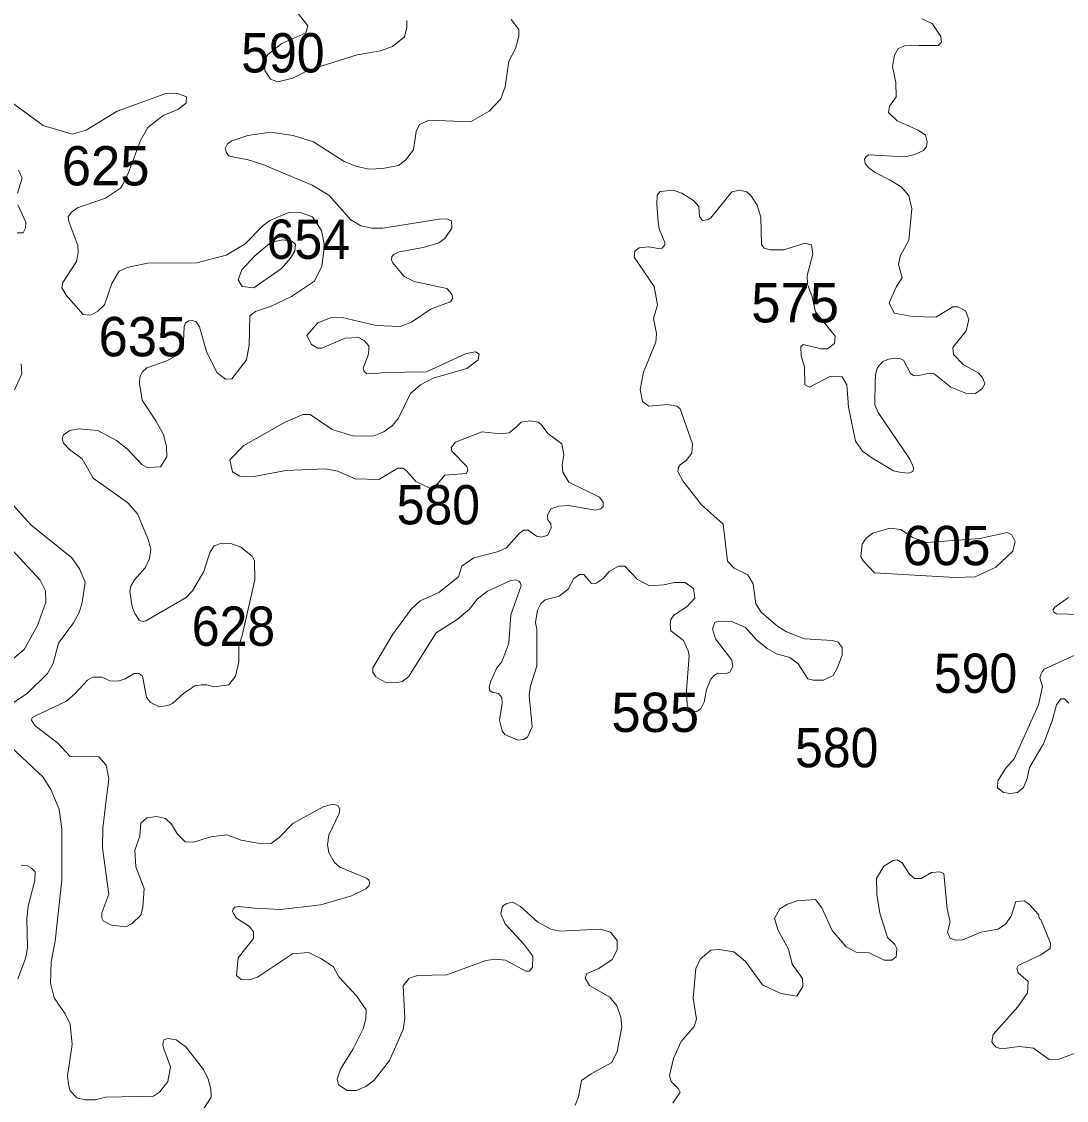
# Model space of a CAD drawing. Extents: x 499.9 to 555.3, y 9281.5 to 9336.8.
# Drawn here: x 546.806 to 551.055, y 9298.961 to 9303.351 of the extents above; entities that cross this region are included whole.
import ezdxf

# ---------------------------------------------------------------- set-up
doc = ezdxf.new("R2010")
doc.units = 0
doc.header["$LTSCALE"] = 0.064
doc.layers.add('2', color=7, linetype='Continuous', lineweight=13)
doc.layers.add('21', color=7, linetype='Continuous')

msp = doc.modelspace()

# ---------------------------------------------------------------- linework, layer by layer
at = {"layer": '2'}
for points in [[(547.9307, 9303.3838), (547.9696, 9303.3328), (547.9617, 9303.3042), (547.864, 9303.2614), (547.8076, 9303.2162), (547.7944, 9303.1968), (547.795, 9303.1517), (547.8177, 9303.1164), (547.848, 9303.1056), (547.9089, 9303.12), (547.9722, 9303.1527), (548.1703, 9303.2155), (548.2658, 9303.2316), (548.3141, 9303.2497), (548.3632, 9303.2881), (548.3728, 9303.325), (548.3731, 9303.3554)], [(547.8161, 9302.9008), (547.9098, 9302.8877), (547.9929, 9302.861), (548.1179, 9302.7813), (548.1688, 9302.7605), (548.2198, 9302.7507), (548.2733, 9302.7524), (548.3385, 9302.7646), (548.3673, 9302.7863), (548.4, 9302.8286), (548.41, 9302.9033), (548.4242, 9302.9319), (548.4633, 9302.9493), (548.6319, 9302.9427), (548.7068, 9302.9858), (548.7548, 9303.0367), (548.773, 9303.0845), (548.7871, 9303.189), (548.8143, 9303.2416), (548.8283, 9303.2917), (548.8279, 9303.3177), (548.797, 9303.3595)], [(550.4677, 9303.3615), (550.5089, 9303.3424), (550.5445, 9303.2902), (550.5466, 9303.2675), (550.5338, 9303.2532), (550.4543, 9303.2539)], [(550.4543, 9303.2539), (550.3985, 9303.2522), (550.3708, 9303.2414), (550.3557, 9303.2142), (550.3472, 9303.1684), (550.3611, 9303.1031)], [(550.3611, 9303.1031), (550.3625, 9303.0443), (550.3359, 9303.0069), (550.3314, 9302.98), (550.367, 9302.9469), (550.4524, 9302.9093), (550.4821, 9302.8884), (550.4893, 9302.8611), (550.4861, 9302.8411), (550.4739, 9302.8254), (550.4388, 9302.8094), (550.3977, 9302.8002), (550.2512, 9302.8079), (550.2405, 9302.8014), (550.2346, 9302.7909), (550.2362, 9302.7736), (550.2521, 9302.7554), (550.2768, 9302.7363), (550.3379, 9302.7055), (550.3834, 9302.6776), (550.4137, 9302.643), (550.4261, 9302.589), (550.4137, 9302.4618), (550.3786, 9302.3965), (550.3727, 9302.3621), (550.3877, 9302.3098), (550.3628, 9302.2699), (550.3346, 9302.2056), (550.3545, 9302.1644), (550.4286, 9302.151), (550.5243, 9302.1475), (550.5931, 9302.1904), (550.6142, 9302.1898), (550.6452, 9302.1731), (550.6582, 9302.1381), (550.6477, 9302.0925), (550.6204, 9302.0587), (550.5931, 9302.025), (550.5957, 9301.9964), (550.6359, 9301.9555), (550.6961, 9301.9217), (550.7132, 9301.9024), (550.7236, 9301.8785), (550.7135, 9301.8575), (550.6856, 9301.8374), (550.6461, 9301.8388), (550.5849, 9301.8631), (550.5169, 9301.9178), (550.5, 9301.9199), (550.4476, 9301.9098), (550.4332, 9301.9109), (550.4209, 9301.9181), (550.3928, 9301.9723), (550.38, 9301.9787), (550.3581, 9301.9815), (550.3317, 9301.977), (550.3089, 9301.9669), (550.2863, 9301.9427), (550.2801, 9301.9203), (550.2769, 9301.8887), (550.2753, 9301.7909), (550.2901, 9301.76), (550.4179, 9301.5703), (550.4352, 9301.5339), (550.431, 9301.5193), (550.4133, 9301.5129), (550.3845, 9301.516), (550.3516, 9301.5221), (550.2641, 9301.5761), (550.2261, 9301.602), (550.1978, 9301.6439), (550.1687, 9301.7821), (550.1619, 9301.872), (550.1432, 9301.9045), (550.0954, 9301.9083), (550.0103, 9301.8629), (549.991, 9301.8725), (549.9894, 9301.9464), (549.9764, 9301.991), (549.9752, 9302.0289), (549.9845, 9302.0369), (550.0563, 9302.0187), (550.0835, 9302.0186), (550.1126, 9302.0402), (550.1143, 9302.0711), (550.0351, 9302.1691), (550.0212, 9302.2306), (550.0019, 9302.2817), (550.0004, 9302.3178), (550.024, 9302.4043), (550.0178, 9302.4422), (549.9911, 9302.4494), (549.9061, 9302.4217), (549.8503, 9302.4214), (549.826, 9302.4282)], [(546.7505, 9303.0318), (546.8932, 9302.9274), (547.0119, 9302.893), (547.0683, 9302.9082), (547.1943, 9302.9866), (547.3929, 9303.0576), (547.4371, 9303.0592), (547.4762, 9303.044), (547.4752, 9303.0193), (547.4406, 9302.9934), (547.382, 9302.9691), (547.319, 9302.9195), (547.2888, 9302.8669), (547.2409, 9302.7372), (547.2175, 9302.6879), (547.2074, 9302.6724), (547.147, 9302.6325), (547.0333, 9302.5928), (547.0088, 9302.5752), (546.9955, 9302.5568), (546.9976, 9302.5371), (547.0344, 9302.4393), (547.0353, 9302.4096), (547.0295, 9302.3744), (546.974, 9302.2886), (546.9696, 9302.2677), (546.9876, 9302.2375), (547.0562, 9302.1594), (547.0872, 9302.1561), (547.1164, 9302.1718), (547.1422, 9302.1976), (547.1731, 9302.2851), (547.2027, 9302.3354), (547.2345, 9302.3497), (547.3175, 9302.367), (547.5188, 9302.3688), (547.6382, 9302.4002), (547.7155, 9302.4458), (547.7877, 9302.5214), (547.8148, 9302.5411), (547.8927, 9302.5738), (547.9348, 9302.5752), (547.9883, 9302.5563), (548.0261, 9302.5007), (548.0374, 9302.4387), (548.0262, 9302.356), (547.9974, 9302.294), (547.9038, 9302.2326), (547.8187, 9302.1917), (547.7565, 9302.1712), (547.7338, 9302.1531), (547.7318, 9302.0344), (547.7205, 9301.974), (547.6613, 9301.8971), (547.6349, 9301.8963), (547.5997, 9301.9221), (547.5571, 9302.0082), (547.5297, 9302.1084), (547.5162, 9302.1286)], [(547.6393, 9302.8164), (547.634, 9302.8342), (547.6434, 9302.8532), (547.6613, 9302.8652), (547.7258, 9302.8874), (547.8161, 9302.9008)], [(548.7552, 9301.6733), (548.6781, 9301.6807), (548.5702, 9301.6391), (548.5525, 9301.6177), (548.5553, 9301.6032), (548.6165, 9301.5409), (548.6212, 9301.5267), (548.6156, 9301.5121), (548.5273, 9301.5047), (548.4823, 9301.4526), (548.463, 9301.4529), (548.4091, 9301.4792), (548.3719, 9301.5208), (548.3577, 9301.5332), (548.3356, 9301.5341), (548.2581, 9301.487), (548.1629, 9301.49), (548.0906, 9301.5213), (548.0415, 9301.5314), (547.88, 9301.5238), (547.7518, 9301.4997), (547.6928, 9301.5013), (547.6641, 9301.5186), (547.6526, 9301.568), (547.7097, 9301.6256), (547.8774, 9301.7212), (547.9492, 9301.7524), (547.9789, 9301.7519), (548.0683, 9301.6904), (548.1568, 9301.6636), (548.2378, 9301.6649), (548.2792, 9301.6819), (548.3137, 9301.7077), (548.3393, 9301.7374), (548.3878, 9301.8369), (548.4283, 9301.8732), (548.4801, 9301.9003), (548.617, 9301.939), (548.6626, 9301.9748), (548.6671, 9301.997), (548.6522, 9302.0065), (548.6133, 9302.0007), (548.4523, 9301.9258), (548.2752, 9301.9229), (548.2459, 9301.9169), (548.2083, 9301.919), (548.1987, 9301.9268), (548.1944, 9301.9399), (548.2151, 9301.9928), (548.2185, 9302.0145), (548.2173, 9302.0314), (548.1996, 9302.0532), (548.1763, 9302.0657), (548.1211, 9302.0626), (548.0264, 9302.0219), (548.0108, 9302.0221), (547.9846, 9302.0368), (547.9664, 9302.0734), (548.0105, 9302.1248), (548.0627, 9302.1451), (548.1098, 9302.1471), (548.2484, 9302.1141), (548.3454, 9302.1095), (548.3914, 9302.1272), (548.4713, 9302.1818), (548.5495, 9302.2098), (548.5591, 9302.2252), (548.555, 9302.2417), (548.5354, 9302.2642), (548.4974, 9302.273), (548.4027, 9302.2937), (548.3623, 9302.3137), (548.3137, 9302.3699), (548.31, 9302.3814), (548.3121, 9302.3944), (548.3193, 9302.4033), (548.3409, 9302.4144), (548.4387, 9302.4311), (548.5031, 9302.4509), (548.5275, 9302.4675), (548.5551, 9302.5102), (548.5544, 9302.5394), (548.5354, 9302.5482), (548.5045, 9302.5467), (548.2746, 9302.5103), (548.2308, 9302.5103), (548.1855, 9302.52), (548.1451, 9302.5443), (548.0548, 9302.6439), (547.9881, 9302.6853), (547.7867, 9302.7694), (547.7228, 9302.7897), (547.6755, 9302.7972), (547.6485, 9302.8044), (547.6393, 9302.8164)], [(546.7884, 9302.6526), (546.8084, 9302.714), (546.7931, 9302.7467)], [(549.7552, 9302.6578), (549.7251, 9302.6641), (549.6939, 9302.6576), (549.6086, 9302.5527), (549.5963, 9302.5433), (549.5748, 9302.5407), (549.5623, 9302.5572), (549.5602, 9302.5976), (549.5388, 9302.6231), (549.4904, 9302.6524), (549.4562, 9302.6643), (549.4032, 9302.6595), (549.3908, 9302.6444), (549.3887, 9302.6061), (549.3954, 9302.5356), (549.3994, 9302.507), (549.4223, 9302.4522), (549.4217, 9302.442), (549.4115, 9302.4286), (549.395, 9302.4278), (549.3568, 9302.4337), (549.3181, 9302.4302), (549.3003, 9302.4167), (549.2974, 9302.3926), (549.3789, 9302.273), (549.3916, 9302.1985), (549.3761, 9302.1426), (549.3885, 9302.0814), (549.3856, 9302.0457), (549.335, 9301.9241), (549.3219, 9301.853), (549.3313, 9301.8042), (549.3563, 9301.7863), (549.4332, 9301.7923), (549.4705, 9301.7861), (549.4843, 9301.7756), (549.5349, 9301.6325), (549.5313, 9301.5946), (549.5088, 9301.565), (549.484, 9301.547), (549.4774, 9301.5382), (549.4741, 9301.5194), (549.4945, 9301.4818), (549.5707, 9301.3845), (549.6591, 9301.3051), (549.6774, 9301.1554), (549.7045, 9301.1269), (549.7593, 9301.0999), (549.7817, 9301.0626), (549.7926, 9300.9821), (549.8133, 9300.9478), (549.8814, 9300.889), (549.9169, 9300.868), (549.9903, 9300.8393), (550.1032, 9300.8329), (550.1264, 9300.8252), (550.1425, 9300.8041), (550.1425, 9300.7723), (550.124, 9300.7222), (550.107, 9300.6897), (550.0667, 9300.6707), (550.0261, 9300.6705), (550.0038, 9300.6767), (549.9637, 9300.7378), (549.9306, 9300.7629), (549.8765, 9300.7785), (549.8376, 9300.7994), (549.7946, 9300.8344), (549.7497, 9300.8851), (549.695, 9300.9091), (549.6388, 9300.9111), (549.6251, 9300.9062), (549.6156, 9300.8803), (549.6285, 9300.8392), (549.6937, 9300.7519), (549.6982, 9300.7263), (549.6868, 9300.7039), (549.671, 9300.698), (549.6379, 9300.6995), (549.6234, 9300.6913), (549.6095, 9300.6751), (549.5916, 9300.6323), (549.5817, 9300.581), (549.5681, 9300.5536), (549.5498, 9300.5427), (549.5308, 9300.5484), (549.5166, 9300.5586), (549.5126, 9300.571), (549.5098, 9300.6284), (549.5182, 9300.735), (549.5206, 9300.7704), (549.5173, 9300.7897), (549.4983, 9300.8326), (549.4463, 9300.8712), (549.443, 9300.8973)], [(549.826, 9302.4282), (549.8154, 9302.4436), (549.8121, 9302.5553), (549.7978, 9302.6033), (549.7719, 9302.6432), (549.7552, 9302.6578)], [(546.7873, 9302.4915), (546.8116, 9302.4916), (546.8214, 9302.5094), (546.8228, 9302.535), (546.7897, 9302.6049)], [(547.5162, 9302.1286), (547.4994, 9302.1338), (547.4852, 9302.1325), (547.4727, 9302.1249), (547.4668, 9302.1097), (547.4629, 9302.0197)], [(547.4629, 9302.0197), (547.4463, 9301.999), (547.396, 9301.9708), (547.3156, 9301.9423), (547.2966, 9301.9238), (547.2864, 9301.9023), (547.2848, 9301.8776), (547.2966, 9301.8101), (547.3519, 9301.7255), (547.3826, 9301.6706), (547.3953, 9301.6207), (547.3958, 9301.5793), (547.3707, 9301.5385), (547.3162, 9301.5363), (547.2956, 9301.5466), (547.2368, 9301.611), (547.1923, 9301.6464), (547.1159, 9301.6873), (547.0388, 9301.6937), (547.0014, 9301.6872), (546.976, 9301.6691), (546.971, 9301.6535), (546.9756, 9301.6353), (547.0004, 9301.609), (547.0526, 9301.572), (547.097, 9301.4934), (547.2378, 9301.3918), (547.2773, 9301.3477), (547.3214, 9301.2411), (547.3307, 9301.2029), (547.3262, 9301.166), (547.3084, 9301.1274), (547.2654, 9301.0793), (547.2498, 9301.0531), (547.2463, 9301.0319), (547.2559, 9300.9688), (547.2669, 9300.9423), (547.2844, 9300.9147), (547.2978, 9300.9099), (547.3107, 9300.913), (547.4745, 9301.0068), (547.501, 9301.0349), (547.5463, 9301.1127), (547.5709, 9301.1901), (547.5893, 9301.218), (547.6196, 9301.2289), (547.657, 9301.2273), (547.698, 9301.2114), (547.7432, 9301.1757), (547.7524, 9301.1558), (547.7541, 9301.0794), (547.7022, 9300.852), (547.6888, 9300.8105), (547.6886, 9300.7453), (547.6755, 9300.6878), (547.6486, 9300.6513), (547.5894, 9300.6438), (547.5584, 9300.6515), (547.5367, 9300.6515), (547.5104, 9300.6485), (547.4782, 9300.6268), (547.4646, 9300.6167), (547.419, 9300.5766), (547.4007, 9300.5672), (547.3662, 9300.5623), (547.3299, 9300.5794), (547.3141, 9300.6022), (547.2973, 9300.6871), (547.2845, 9300.6987), (547.2633, 9300.6985), (547.2273, 9300.677), (547.198, 9300.6665), (547.1646, 9300.6677), (547.1339, 9300.6828), (547.0949, 9300.6831), (547.0744, 9300.671), (547.0227, 9300.6148), (546.9885, 9300.5861), (546.8646, 9300.5272), (546.8483, 9300.5195), (546.846, 9300.5075), (546.8609, 9300.4851), (546.9533, 9300.4148), (547.0013, 9300.3623), (547.0158, 9300.3585), (547.0994, 9300.3623), (547.1192, 9300.3585), (547.1493, 9300.3244), (547.1603, 9300.2709), (547.1366, 9300.0697), (547.1351, 9299.9876), (547.1605, 9299.8), (547.1321, 9299.724), (547.132, 9299.702), (547.1381, 9299.6911)], [(546.8038, 9301.958), (546.8069, 9301.9167), (546.7771, 9301.8518)], [(549.5379, 9301.0442), (549.5045, 9301.0683), (549.4595, 9301.0683), (549.4174, 9301.0583), (549.3595, 9301.0547), (549.3113, 9301.0807), (549.2594, 9301.1347), (549.2337, 9301.1352), (549.1952, 9301.1132), (549.1716, 9301.0839), (549.1429, 9301.0652), (549.124, 9301.0643), (549.093, 9301.1009), (549.0752, 9301.1014), (549.0519, 9301.0846), (549.0282, 9301.041), (548.9917, 9301.013), (548.9351, 9300.9981), (548.9177, 9300.9829), (548.9037, 9300.956), (548.8955, 9300.9057), (548.9015, 9300.8789), (548.9018, 9300.7279), (548.8749, 9300.6473), (548.8699, 9300.6083), (548.8825, 9300.4808), (548.8636, 9300.4388), (548.8472, 9300.4292), (548.8245, 9300.4273), (548.7713, 9300.4493), (548.7598, 9300.4646), (548.749, 9300.5081), (548.7601, 9300.5756), (548.7584, 9300.5998), (548.7455, 9300.616), (548.7198, 9300.6225), (548.7095, 9300.6292), (548.7075, 9300.6421), (548.7143, 9300.6662), (548.7391, 9300.7207), (548.7587, 9300.746), (548.7869, 9300.8216), (548.7951, 9300.9362), (548.8375, 9301.0542), (548.8347, 9301.0656), (548.8281, 9301.0742), (548.8155, 9301.0789), (548.7959, 9301.0758), (548.7005, 9301.0328), (548.6588, 9301.0003), (548.6273, 9300.9595), (548.5769, 9300.9172), (548.4912, 9300.8629), (548.3795, 9300.6849), (548.3541, 9300.6657), (548.3279, 9300.6594), (548.2849, 9300.6625), (548.246, 9300.6839), (548.2349, 9300.7033), (548.2342, 9300.7208), (548.316, 9300.8583), (548.3903, 9300.9594), (548.4268, 9300.9941), (548.503, 9301.0282), (548.5829, 9301.092), (548.596, 9301.1345), (548.6446, 9301.1687), (548.746, 9301.1948), (548.7776, 9301.2092), (548.8288, 9301.2673), (548.8473, 9301.2815), (548.8658, 9301.2813), (548.9003, 9301.2562), (548.922, 9301.2532), (548.9456, 9301.2607), (548.9589, 9301.2902), (548.9587, 9301.3069), (548.9464, 9301.3236), (548.9448, 9301.3423), (548.9576, 9301.368), (548.9901, 9301.3784), (549.0298, 9301.3817), (549.1403, 9301.363), (549.1609, 9301.3684), (549.1716, 9301.378), (549.1707, 9301.3955), (549.1556, 9301.4154), (549.0318, 9301.4765), (549.0066, 9301.5179), (549.0037, 9301.5473), (549.0112, 9301.5872), (549.0033, 9301.6328), (548.946, 9301.6751), (548.9195, 9301.7117), (548.9063, 9301.7206)], [(548.9063, 9301.7206), (548.873, 9301.7255), (548.8379, 9301.7208), (548.8187, 9301.7021), (548.7894, 9301.6778), (548.7552, 9301.6733)], [(546.7706, 9301.3845), (546.8428, 9301.3033), (547.0102, 9301.169), (547.041, 9301.124), (547.0646, 9301.0699), (547.0522, 9300.9871), (547.0397, 9300.9465), (547.0172, 9300.9045), (546.9553, 9300.8215), (546.9343, 9300.7389), (546.911, 9300.6982), (546.8296, 9300.6183), (546.7176, 9300.5439)], [(546.7489, 9300.7394), (546.8167, 9300.7954), (546.87, 9300.8937), (546.9037, 9300.9885), (546.9025, 9301.0349), (546.8812, 9301.0781), (546.7477, 9301.221)], [(549.443, 9300.8973), (549.4466, 9300.9176), (549.4585, 9300.9356), (549.5122, 9300.9709), (549.5437, 9301.0049), (549.5379, 9301.0442)], [(551.1139, 9300.9378), (551.0144, 9300.9411), (551.0044, 9300.9479), (551.0001, 9300.9553), (551.0074, 9300.9675), (551.0631, 9301.0078)], [(551.0655, 9300.577), (551.0475, 9300.5949), (551.0319, 9300.5954), (551.0151, 9300.5709), (550.9971, 9300.5048), (550.9614, 9300.4118), (550.9044, 9300.3162), (550.8954, 9300.2703), (550.8801, 9300.2339), (550.8558, 9300.214), (550.8278, 9300.21), (550.7989, 9300.214), (550.7755, 9300.2328), (550.7768, 9300.2612), (550.8074, 9300.3117), (550.8422, 9300.3506), (550.942, 9300.5701), (550.9577, 9300.6448), (550.9472, 9300.6808), (550.9526, 9300.697), (550.956, 9300.7048), (550.9652, 9300.7152), (551.1217, 9300.7876)], [(546.6955, 9300.4607), (546.893, 9300.2756), (546.9249, 9300.2264), (546.9584, 9300.146), (546.9695, 9300.064)], [(547.2993, 9299.7459), (547.3037, 9299.8236), (547.2703, 9299.912), (547.2656, 9299.9796), (547.2861, 9300.0355), (547.291, 9300.0889), (547.3155, 9300.1102), (547.3546, 9300.1165), (547.3912, 9300.1084), (547.4155, 9300.0856), (547.4396, 9300.0444), (547.4715, 9300.0127), (547.505, 9300.0117), (547.5751, 9300.0338), (547.6404, 9300.0417), (547.6985, 9300.0196), (547.7812, 9300.0053), (547.8208, 9300.0067), (547.8536, 9300.0312), (547.9093, 9300.0882), (548.0327, 9300.1562), (548.0701, 9300.1657), (548.0916, 9300.1607), (548.1, 9300.1466), (548.0977, 9300.1281), (548.0549, 9300.0409), (548.0503, 9300.0012), (548.0549, 9299.9694), (548.078, 9299.9296), (548.1003, 9299.9094), (548.2089, 9299.8655), (548.2176, 9299.8578), (548.2216, 9299.8459), (548.2173, 9299.8347), (548.2064, 9299.8213), (548.1472, 9299.7934), (548.0231, 9299.7569), (547.8584, 9299.7378), (547.7535, 9299.743), (547.6889, 9299.7495), (547.6732, 9299.7469), (547.6662, 9299.7395), (547.6638, 9299.7316), (547.6672, 9299.7209), (547.6795, 9299.7029), (547.7323, 9299.6682), (547.7493, 9299.6473), (547.7483, 9299.6203), (547.6862, 9299.5409), (547.6794, 9299.4692), (547.6984, 9299.4529), (547.7322, 9299.4513), (547.7658, 9299.4629), (547.907, 9299.557), (547.9721, 9299.5624), (548.0231, 9299.5388), (548.0734, 9299.5055), (548.0958, 9299.4644), (548.1678, 9299.386), (548.2072, 9299.3292), (548.2059, 9299.293), (548.1949, 9299.2525), (548.154, 9299.1703), (548.1031, 9299.0875), (548.0889, 9299.0472), (548.094, 9299.0238), (548.1299, 9299.0009), (548.1663, 9299.0011), (548.206, 9299.0178), (548.24, 9299.0429), (548.3025, 9299.1236), (548.3574, 9299.2499), (548.3638, 9299.2955), (548.3574, 9299.4276), (548.3815, 9299.459), (548.4154, 9299.4687), (548.5356, 9299.472), (548.694, 9299.5305), (548.7329, 9299.5356), (548.7738, 9299.531), (548.8571, 9299.4866), (548.8697, 9299.4868), (548.8833, 9299.5021), (548.885, 9299.5476), (548.8486, 9299.5967), (548.7729, 9299.679), (548.7555, 9299.7202), (548.7611, 9299.7508), (548.7786, 9299.7617), (548.803, 9299.7678), (548.8354, 9299.75), (548.9049, 9299.6869), (548.9581, 9299.6584), (548.9948, 9299.6503), (549.1588, 9299.6581)], [(546.9695, 9300.064), (546.9695, 9299.8571), (546.9424, 9299.6088), (546.9265, 9299.5253), (546.9234, 9299.4377), (546.9376, 9299.3787)], [(546.7909, 9299.4553), (546.8214, 9299.5388), (546.8293, 9299.5803), (546.8276, 9299.7007), (546.8326, 9299.7513), (546.8597, 9299.8558), (546.8612, 9299.8908), (546.8461, 9299.9065), (546.8266, 9299.9163), (546.8035, 9299.9159)], [(549.454, 9298.9499), (549.4838, 9298.9945), (549.478, 9299.0081), (549.4472, 9299.0373), (549.4402, 9299.0628), (549.4566, 9299.132), (549.4884, 9299.2012), (549.5414, 9299.2613), (549.5502, 9299.2921), (549.5377, 9299.3769), (549.548, 9299.4973), (549.5655, 9299.5356), (549.6092, 9299.5722), (549.6433, 9299.5753), (549.7021, 9299.5656), (549.7499, 9299.526), (549.8191, 9299.4319), (549.8933, 9299.3966), (549.9582, 9299.3848), (549.9837, 9299.4242), (549.9813, 9299.4569), (549.9395, 9299.515), (549.9249, 9299.577), (549.8824, 9299.6528), (549.868, 9299.7012), (549.8898, 9299.7403), (549.9212, 9299.7596), (549.9601, 9299.773), (550.0352, 9299.7783), (550.0602, 9299.7441), (550.1022, 9299.6528), (550.1598, 9299.5859), (550.1998, 9299.5647), (550.2523, 9299.5611), (550.3142, 9299.5313), (550.3454, 9299.5313), (550.3621, 9299.5454), (550.3636, 9299.5606), (550.3653, 9299.5788), (550.357, 9299.5951), (550.3276, 9299.6239), (550.2961, 9299.7227), (550.2847, 9299.8006), (550.2832, 9299.8634), (550.313, 9299.9137), (550.35, 9299.9365), (550.3674, 9299.9395), (550.3876, 9299.9274), (550.4167, 9299.8819), (550.4368, 9299.8638), (550.4644, 9299.8638), (550.506, 9299.8887), (550.5401, 9299.8904), (550.5565, 9299.8838), (550.5697, 9299.7401), (550.5821, 9299.6873), (550.5716, 9299.6461), (550.5828, 9299.6217), (550.6039, 9299.6133), (550.634, 9299.6141)], [(550.634, 9299.6141), (550.7066, 9299.6459), (550.7771, 9299.6572), (550.8071, 9299.6779), (550.8303, 9299.7106), (550.8496, 9299.7702)], [(550.8496, 9299.7702), (550.883, 9299.7724), (550.9038, 9299.7599), (550.9415, 9299.7175), (550.9453, 9299.7004), (550.9516, 9299.6972), (550.9907, 9299.601), (550.9896, 9299.5794), (550.9509, 9299.5528), (550.8583, 9299.5099), (550.8533, 9299.499), (550.8595, 9299.4802), (550.9002, 9299.4447), (550.897, 9299.3981), (550.858, 9299.3416), (550.7577, 9299.2296), (550.7517, 9299.1988), (550.7582, 9299.1884), (550.7698, 9299.1779), (550.7899, 9299.1713), (550.8649, 9299.1806), (550.9213, 9299.1742), (550.9852, 9299.1268), (551.0246, 9299.1291), (551.1356, 9299.1696)], [(547.1381, 9299.6911), (547.1708, 9299.6741), (547.2299, 9299.6679), (547.255, 9299.681), (547.2913, 9299.7154), (547.2993, 9299.7459)], [(549.1588, 9299.6581), (549.2014, 9299.6449), (549.2275, 9299.6119), (549.228, 9299.5732), (549.2073, 9299.535), (549.1539, 9299.4981)], [(549.1539, 9299.4981), (549.1049, 9299.4772), (549.0977, 9299.4582), (549.1151, 9299.4291), (549.1977, 9299.3806), (549.2273, 9299.3459), (549.2423, 9299.2994), (549.2471, 9299.2603), (549.2276, 9299.1594), (549.2065, 9299.1151), (549.122, 9299.0696), (549.0833, 9299.0419), (549.0704, 9298.9762), (549.0567, 9298.942)], [(546.9376, 9299.3787), (546.9834, 9299.3135), (547.0029, 9299.2708), (547.0107, 9299.188), (546.9918, 9299.0614), (546.9959, 9299.0264), (547.0039, 9299.0002), (547.0299, 9298.9713), (547.0643, 9298.9629), (547.1057, 9298.9627), (547.147, 9298.9736), (547.3419, 9298.9789), (547.3663, 9298.9952), (547.4011, 9299.0375), (547.4117, 9299.0979), (547.384, 9299.1706), (547.3804, 9299.1853), (547.3814, 9299.1977), (547.3859, 9299.2091), (547.4022, 9299.2129), (547.4348, 9299.2071), (547.4741, 9299.1786), (547.5456, 9299.0869), (547.5649, 9299.0479), (547.5756, 9299.008), (547.5767, 9298.9745), (547.5376, 9298.9134)]]:
    msp.add_lwpolyline(points, dxfattribs=at)
for points in [[(547.7505, 9302.2667), (547.7034, 9302.2729), (547.6871, 9302.3002), (547.7008, 9302.3406), (547.754, 9302.3981), (547.8212, 9302.4528), (547.8693, 9302.462), (547.9061, 9302.4556), (547.9194, 9302.4452), (547.9173, 9302.4182), (547.899, 9302.3873), (547.8623, 9302.346)], [(550.2751, 9301.1073), (550.6008, 9301.0892), (550.6844, 9301.0909), (550.7682, 9301.1304), (550.8369, 9301.1952), (550.8462, 9301.2354), (550.8325, 9301.2617), (550.8145, 9301.2717), (550.7035, 9301.2478), (550.4876, 9301.2307), (550.4296, 9301.2516), (550.3817, 9301.2845), (550.3372, 9301.2894), (550.268, 9301.2691), (550.2412, 9301.2489), (550.2247, 9301.2248), (550.2193, 9301.1731), (550.2287, 9301.1558)]]:
    msp.add_lwpolyline(points, close=True, dxfattribs=at)

# ---------------------------------------------------------------- texts
at = {"layer": '21', "width": 0.95}
for s, p in [('590', (547.6989, 9303.1436)), ('654', (547.8024, 9302.3851)), ('580', (548.331, 9301.3048)), ('628', (547.4978, 9300.8106)), ('590', (550.516, 9300.6193)), ('580', (549.9514, 9300.3165))]:
    msp.add_text(s, height=0.16, dxfattribs=at).set_placement(p)
at = {"layer": '21'}
for s, p in [('625', (546.9691, 9302.6839)), ('575', (549.7733, 9302.1265)), ('635', (547.1186, 9301.9886)), ('605', (550.3893, 9301.1388)), ('585', (549.2044, 9300.4601))]:
    msp.add_text(s, height=0.16, dxfattribs=at).set_placement(p)

doc.saveas('drawing.dxf')
